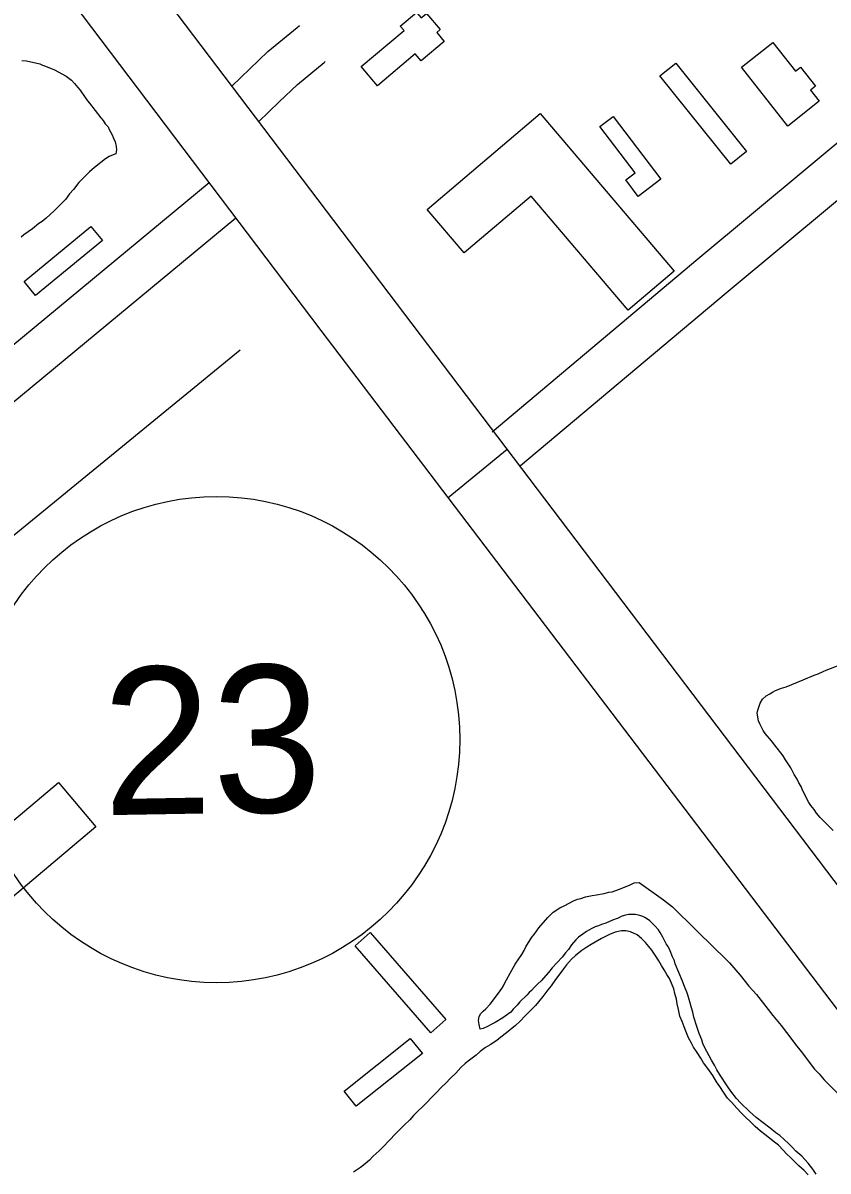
# Model space of a CAD drawing. Extents: x 3892998 to 3931244, y 278583 to 304547.
# Drawn here: x 3910038 to 3910584, y 288138 to 288917 of the extents above; entities that cross this region are included whole.
import ezdxf

# ---------------------------------------------------------------- set-up
doc = ezdxf.new("R2010")
doc.units = 0
for name, color, linetype in [('V-BLDG-OTLN', 7, 'Continuous'), ('V-RIVR-EDGE', 7, 'Continuous'), ('V-ROAD-CNTR', 7, 'Continuous'), ('V-ROAD-IDEN', 7, 'Continuous'), ('V-SITE-VEGE', 7, 'Continuous'), ('V-TOPO-SHOR', 7, 'Continuous')]:
    doc.layers.add(name, color=color, linetype=linetype)

msp = doc.modelspace()

# ---------------------------------------------------------------- linework, layer by layer
at = {"layer": 'V-BLDG-OTLN'}
for points in [[(3910267.76, 288887.38), (3910296.76, 288911.72), (3910294.24, 288914.73), (3910305.22, 288923.95), (3910308.29, 288920.29), (3910311.96, 288923.37), (3910321.2, 288912.36), (3910318.93, 288910.45), (3910323.99, 288904.42), (3910308.28, 288891.24), (3910304.42, 288895.84), (3910278.74, 288874.29)], [(3910557.05, 288846.96), (3910525.61, 288886.85), (3910546.89, 288903.62), (3910562.19, 288884.21), (3910565.67, 288886.95), (3910575.84, 288874.05), (3910572.38, 288871.32), (3910578.35, 288863.74)], [(3910481.01, 288889.62), (3910529.05, 288829.71), (3910518.41, 288821.17), (3910470.36, 288881.08)], [(3910312.53, 288790.34), (3910389.03, 288855.38), (3910479.97, 288748.4), (3910448.8, 288721.91), (3910382.98, 288799.34), (3910337.64, 288760.8)], [(3910438.7, 288853.49), (3910471.03, 288810.93), (3910455.57, 288799.19), (3910447.11, 288810.34), (3910453.48, 288815.18), (3910429.62, 288846.6)], [(3910092.2, 288769.33), (3910046.85, 288731.93), (3910039.06, 288741.38), (3910084.41, 288778.78)], [(3910087.81, 288371.34), (3909857.04, 288176.74), (3909831.64, 288206.86), (3910062.41, 288401.46)], [(3910273.72, 288299.46), (3910325.06, 288240.43), (3910314.85, 288231.55), (3910263.51, 288290.58)], [(3910309.23, 288217.36), (3910264.4, 288181.61), (3910256.14, 288191.97), (3910300.98, 288227.72)]]:
    msp.add_lwpolyline(points, close=True, dxfattribs=at)
at = {"layer": 'V-RIVR-EDGE'}
msp.add_spline([(3909865.84, 290928.21), (3909862.62, 290923.11), (3909860.68, 290922.62), (3909860.67, 290920.68), (3909870.35, 290905.12), (3909881.93, 290877.89), (3909893.54, 290856.5), (3909906.13, 290843.84), (3909921.61, 290817.58), (3909937.09, 290794.71), (3909948.22, 290777.2), (3909977.73, 290734.39), (3910003.37, 290694.51), (3910040.65, 290645.85), (3910078.4, 290595.25), (3910114.21, 290544.17), (3910151.48, 290493.58), (3910181.95, 290444.45), (3910200.82, 290413.32), (3910226.93, 290368.58), (3910256.93, 290323.83), (3910278.7, 290289.3), (3910307.74, 290250.37), (3910325.16, 290226.53), (3910363.87, 290167.19), (3910391.44, 290124.87), (3910427.73, 290068.94), (3910449.5, 290036.83), (3910504.18, 289956.56), (3910522.07, 289926.9), (3910550.12, 289879.72), (3910562.21, 289857.35), (3910573.34, 289842.27), (3910610.65, 289806.73), (3910620.82, 289794.07), (3910623.21, 289779.99), (3910634.83, 289764.42), (3910664.83, 289724.03), (3910692.43, 289689.49), (3910710.83, 289668.07), (3910721.01, 289660.28), (3910770.89, 289605.28), (3910782.51, 289588.74), (3910807.66, 289548.37), (3910835.72, 289503.62), (3910862.83, 289470.04), (3910892.35, 289425.78), (3910920.41, 289383.46), (3910947.99, 289342.6), (3910968.78, 289304.67), (3911000.23, 289260.88), (3911019.59, 289231.7), (3911055.91, 289191.3), (3911085.45, 289159.66), (3911118.86, 289116.84), (3911139.19, 289091.05), (3911160.97, 289062.35), (3911184.19, 289025.87), (3911223.42, 288981.58), (3911281.53, 288916.36), (3911313, 288876.94), (3911328.5, 288859.42), (3911346.41, 288837.53), (3911371.58, 288801.04), (3911404.48, 288751.91), (3911426.73, 288715.43), (3911446.57, 288687.7), (3911479.01, 288646.83), (3911529.35, 288582.12), (3911550.65, 288552.92), (3911609.2, 288468.28), (3911644.54, 288421.09), (3911676.97, 288378.76), (3911701.17, 288348.1), (3911741.37, 288303.81), (3911770.9, 288264.88), (3911788.8, 288235.7), (3911834.27, 288164.69), (3911857.49, 288130.15), (3911884.6, 288092.69), (3911915.56, 288045.51), (3911921.85, 288035.78), (3911928.64, 288029.93), (3911972.62, 287945.81), (3911992.92, 287906.42), (3912000.64, 287886.98), (3912014.67, 287866.55), (3912026.77, 287848.06), (3912066.44, 287785.32), (3912084.8, 287750.79), (3912094.47, 287732.8), (3912094.94, 287726), (3912096.85, 287711.43), (3912096.35, 287704.63), (3912095.36, 287700.26), (3912088.55, 287695.91), (3912085.64, 287696.89), (3912073.03, 287702.26), (3912062.35, 287706.17), (3912054.1, 287706.19), (3912051.18, 287704.26), (3912049.22, 287697.95), (3912054.05, 287685.8), (3912068.56, 287663.91), (3912113.05, 287586.58), (3912136.73, 287540.87), (3912153.66, 287513.63), (3912163.84, 287503.9), (3912187.57, 287479.56), (3912207.42, 287453.28), (3912216.14, 287445.98), (3912226.8, 287436.24), (3912240.84, 287416.78), (3912253.42, 287397.81), (3912271.31, 287366.2), (3912283.87, 287341.4), (3912284.84, 287338.97), (3912290.18, 287337.98), (3912303.79, 287344.26), (3912317.4, 287350.54), (3912319.83, 287350.54), (3912322.75, 287350.53), (3912327.59, 287345.66), (3912328.54, 287338.37), (3912335.79, 287321.36), (3912348.36, 287299.96), (3912369.18, 287275.14), (3912380.33, 287265.4), (3912402.15, 287253.21), (3912416.69, 287243.46), (3912434.16, 287238.07), (3912456.94, 287220.05), (3912481.62, 287183.56), (3912501.93, 287148.06), (3912512.56, 287124.73), (3912531.4, 287085.83), (3912550.27, 287059.56), (3912569.64, 287034.26), (3912593.34, 286996.8), (3912613.67, 286968.1), (3912632.04, 286936.49), (3912645.1, 286912.66), (3912660.58, 286888.83), (3912675.09, 286867.42), (3912698.32, 286835.31), (3912720.05, 286784.75), (3912736.96, 286747.81), (3912742.28, 286740.02), (3912755.33, 286715.22), (3912761.6, 286696.75), (3912774.14, 286660.3), (3912779.9, 286635.52), (3912793.38, 286585.46), (3912797.22, 286569.43), (3912803.96, 286543.67), (3912804.41, 286532.02)], degree=3, dxfattribs=at)
at = {"layer": 'V-ROAD-CNTR'}
for points in [[(3905312.49, 295227.11), (3905668.18, 294755.9), (3905995.86, 294324.81), (3906423.56, 293758.76), (3906727.79, 293356.24), (3907205.27, 292726.92), (3907628.01, 292163.31), (3908430.47, 291100.88), (3908883.88, 290504.6), (3909506.66, 289678.12), (3910240.41, 288708.06), (3910610.65, 288220.87)], [(3906034.21, 294352.1), (3906739.31, 293416.78), (3907556.81, 292335.42), (3908052.71, 291678.74), (3908621.74, 290930.17), (3909105.02, 290293.11), (3909494.77, 289778.17), (3910015.52, 289090.83), (3910630.79, 288278.73)], [(3910356.54, 288639.44), (3910496.08, 288756.84), (3910790, 289001.84), (3910858.4, 289057.97)], [(3910375.86, 288616.49), (3910515.35, 288733.84), (3910809.12, 288978.73), (3910877.43, 289034.78)], [(3910179.86, 288873.91), (3910204.44, 288897.6), (3910224.25, 288913.92), (3910225.92, 288915.12)], [(3910198.11, 288849.83), (3910212.12, 288863.33), (3910224.42, 288875.19), (3910242.54, 288890.12), (3910243.38, 288890.72)], [(3910164.51, 288808.4), (3909785.89, 288494.64), (3909606.35, 288347.47)], [(3910182.62, 288784.45), (3909804.97, 288471.49), (3909625.37, 288324.27)], [(3910366.71, 288627.3), (3910326.72, 288594.49)]]:
    msp.add_lwpolyline(points, dxfattribs=at)
at = {"layer": 'V-ROAD-IDEN'}
msp.add_circle((3910169.58, 288430.48), 165, dxfattribs=at)
msp.add_circle((3910169.58, 288430.48), 165, dxfattribs=at)
at = {"layer": 'V-SITE-VEGE'}
for points in [[(3910037.56, 288891.49), (3910040.72, 288891.1), (3910049.8, 288889.13), (3910051.58, 288888.14), (3910053.56, 288887.55), (3910059.68, 288884.98), (3910067.58, 288880.84), (3910071.14, 288878.08), (3910073.31, 288875.91), (3910075.48, 288873.14), (3910077.06, 288871.36), (3910080.42, 288866.23), (3910082, 288864.06), (3910083.39, 288862.48), (3910091.09, 288852.41), (3910092.67, 288850.64), (3910094.06, 288848.47)], [(3910094.06, 288848.47), (3910096.03, 288846.49), (3910096.82, 288844.52), (3910098.6, 288841.36), (3910099.79, 288838.79), (3910100.77, 288836.23)], [(3910100.77, 288836.23), (3910101.56, 288833.07), (3910101.77, 288830.7), (3910101.37, 288828.13), (3910099.4, 288827.34), (3910096.83, 288826.15), (3910094.26, 288824.77), (3910086.76, 288818.84), (3910083.41, 288815.88), (3910076.1, 288808.57), (3910072.55, 288803.83), (3910069.98, 288800.86), (3910067.22, 288797.11), (3910059.52, 288789.41), (3910054, 288784.47), (3910051.23, 288782.1), (3910049.06, 288780.71), (3910044.72, 288777.16), (3910039, 288773.01), (3910037.02, 288771.43)], [(3910587.87, 288368.79), (3910582.73, 288373.92), (3910580.96, 288375.5), (3910578.98, 288377.67), (3910576.41, 288380.63), (3910574.83, 288383), (3910572.66, 288385.77), (3910571.28, 288387.74), (3910567.12, 288396.23), (3910566.14, 288398.6), (3910564.55, 288401.16), (3910563.37, 288403.54), (3910561.39, 288406.89), (3910559.22, 288411.23), (3910555.46, 288416.76), (3910553.88, 288419.53), (3910548.35, 288426.63), (3910545.98, 288429.59), (3910541.63, 288434.53), (3910540.25, 288436.7), (3910538.08, 288441.24), (3910537.29, 288443.22), (3910536.29, 288448.35), (3910536.69, 288450.52), (3910538.27, 288455.26), (3910539.85, 288458.03), (3910542.41, 288460.2), (3910544.98, 288461.58), (3910546.75, 288462.77), (3910548.73, 288463.76), (3910552.88, 288465.34), (3910555.84, 288466.33), (3910567.48, 288471.07), (3910574.99, 288474.24), (3910577.56, 288475.03), (3910581.11, 288476.61), (3910583.08, 288477.59), (3910592.96, 288481.55)], [(3910427.42, 288325.12), (3910432.56, 288326.11), (3910435.71, 288326.9), (3910437.89, 288327.1), (3910442.23, 288328.68), (3910447.36, 288330.85), (3910450.13, 288331.84), (3910452.89, 288333.23), (3910456.25, 288333.42), (3910472.84, 288321.78), (3910478.96, 288317.05), (3910485.28, 288310.73), (3910488.45, 288307.77), (3910491.41, 288304.61), (3910498.52, 288297.5), (3910503.46, 288292.77), (3910517.49, 288278.95), (3910524.8, 288270.66), (3910530.72, 288263.16), (3910535.86, 288257.43), (3910546.93, 288243.22), (3910552.46, 288236.51), (3910559.77, 288227.03), (3910562.34, 288223.48), (3910566.09, 288218.74), (3910575.18, 288206.9), (3910578.34, 288203.54), (3910581.7, 288199.6), (3910591.38, 288189.73)], [(3910518.51, 288191.86), (3910516.34, 288194.83), (3910510.81, 288203.32), (3910509.03, 288206.28), (3910507.45, 288209.43), (3910505.27, 288212.99), (3910500.53, 288221.68), (3910499.54, 288224.24), (3910498.75, 288226.81), (3910496.97, 288230.96), (3910495.39, 288235.7), (3910493.41, 288242.21), (3910492.62, 288245.57), (3910491.63, 288248.33), (3910490.64, 288252.48), (3910489.06, 288258.01), (3910486.49, 288264.12), (3910485.7, 288266.49), (3910480.76, 288278.34), (3910480.16, 288280.32), (3910478.78, 288283.08), (3910477.2, 288287.03), (3910475.82, 288289.99), (3910474.63, 288291.96), (3910472.26, 288296.5), (3910470.48, 288299.66), (3910469.29, 288301.44), (3910466.92, 288304.01), (3910463.37, 288307.56), (3910460.6, 288309.53), (3910458.63, 288310.52), (3910456.65, 288311.11), (3910453.49, 288311.7), (3910449.34, 288311.7), (3910445.99, 288311.11), (3910444.01, 288310.32), (3910442.04, 288309.33), (3910438.09, 288307.94), (3910433.55, 288305.97), (3910430.59, 288304.98), (3910428.61, 288303.99), (3910426.44, 288303.4), (3910423.68, 288302.01), (3910420.52, 288300.23), (3910417.95, 288298.46), (3910415.19, 288296.48), (3910413.21, 288294.5), (3910410.26, 288291.14), (3910408.28, 288287.98), (3910406.31, 288285.81), (3910403.94, 288282.85), (3910397.23, 288275.54), (3910394.66, 288272.38), (3910389.73, 288266.85), (3910387.56, 288264.67), (3910384.99, 288262.3), (3910383.21, 288260.13), (3910381.64, 288258.75), (3910380.06, 288256.97), (3910375.32, 288252.43), (3910373.54, 288250.25), (3910370.78, 288247.49), (3910369.2, 288245.51), (3910366.83, 288243.93), (3910363.87, 288241.56), (3910358.54, 288238.59), (3910355.78, 288237.21), (3910353.41, 288235.83), (3910350.45, 288234.45), (3910348.47, 288234.05), (3910347.68, 288237.01), (3910347.28, 288239.77), (3910347.68, 288242.54), (3910348.86, 288244.52), (3910350.44, 288246.1), (3910352.22, 288247.68), (3910355.18, 288250.84), (3910360.9, 288258.34), (3910363.07, 288261.5), (3910364.26, 288263.48), (3910365.24, 288265.45), (3910369.98, 288273.95), (3910372.15, 288278.1), (3910374.71, 288281.65), (3910376.69, 288284.61), (3910378.27, 288287.38), (3910379.45, 288289.95), (3910383.4, 288296.47), (3910384.98, 288298.24), (3910388.13, 288302.79), (3910394.25, 288309.7), (3910397.81, 288313.26), (3910402.54, 288316.42), (3910405.9, 288318), (3910411.62, 288320.96), (3910414.39, 288322.15), (3910416.76, 288322.74), (3910419.92, 288323.73), (3910422.09, 288324.13), (3910424.26, 288324.72), (3910427.42, 288325.12)], [(3910576.4, 288135.61), (3910574.02, 288138.97), (3910570.86, 288142.92), (3910566.52, 288147.65), (3910562.57, 288151.21), (3910560, 288153.77), (3910557.63, 288156.34), (3910551.7, 288161.86), (3910548.93, 288163.64), (3910545.18, 288166.8), (3910535.7, 288174.1), (3910531.16, 288178.05), (3910525.03, 288183.97), (3910522.27, 288186.93), (3910518.51, 288191.86)]]:
    msp.add_lwpolyline(points, dxfattribs=at)
at = {"layer": 'V-TOPO-SHOR'}
for points in [[(3910185.7, 288694.72), (3909996.05, 288539.64), (3909801.98, 288378.3), (3909620, 288230.28), (3909605.88, 288219.58), (3909601.64, 288215.54), (3909596.19, 288208.48), (3909590.35, 288201.41), (3909578.04, 288192.32), (3909568.57, 288193.25)], [(3910439.87, 288299.68), (3910436.07, 288298.28), (3910430.67, 288295.47), (3910426.46, 288293.07), (3910423.66, 288291.46), (3910420.66, 288289.66), (3910417.26, 288287.26), (3910413.06, 288283.85), (3910410.46, 288281.45), (3910407.05, 288277.64), (3910404.85, 288274.84), (3910401.85, 288270.64), (3910399.45, 288267.63), (3910396.45, 288263.43), (3910394.25, 288260.62), (3910390.85, 288256.22), (3910388.04, 288252.61), (3910385.85, 288250.01), (3910382.04, 288246.2), (3910379.04, 288243.2), (3910375.24, 288239.2), (3910372.44, 288236.39), (3910368.83, 288233.39), (3910366.23, 288231.38), (3910362.43, 288228.58), (3910359.63, 288226.17), (3910355.23, 288223.37), (3910352.02, 288221.57), (3910348.42, 288218.76), (3910345.62, 288216.36), (3910341.22, 288212.95), (3910338.22, 288210.55), (3910335.21, 288207.95), (3910332.01, 288204.14), (3910328.21, 288200.73), (3910325.01, 288197.33), (3910322.41, 288194.73), (3910318.41, 288190.52), (3910315.01, 288187.12), (3910312.6, 288184.71), (3910309, 288181.11), (3910306.6, 288178.71), (3910303.2, 288175.3), (3910300.6, 288172.5), (3910296.8, 288168.69), (3910293.6, 288165.69), (3910291.39, 288163.29), (3910286.39, 288158.08), (3910282.79, 288154.27), (3910279.99, 288151.47), (3910275.79, 288147.66), (3910273.38, 288145.06), (3910270.38, 288142.66), (3910267.18, 288140.05), (3910262.38, 288136.85)], [(3910570.87, 288135.18), (3910568.07, 288137.98), (3910564.46, 288141.19), (3910562.06, 288143.59), (3910559.05, 288146.59), (3910556.25, 288149.39), (3910553.85, 288151.79), (3910550.64, 288155.19), (3910547.04, 288157.99), (3910544.64, 288159.99), (3910541.43, 288162.4), (3910538.43, 288164.79), (3910534.82, 288167.8), (3910531.62, 288171.2), (3910528.81, 288173.8), (3910525.61, 288177), (3910522.4, 288180.4), (3910519, 288184.2), (3910516.2, 288187.21), (3910513.39, 288191.21), (3910510.99, 288195.01), (3910508.78, 288198.21), (3910506.18, 288202.42), (3910502.77, 288207.22), (3910499.77, 288211.02), (3910498.17, 288214.22), (3910495.56, 288218.03), (3910493.16, 288221.63), (3910491.76, 288224.43), (3910489.75, 288228.03), (3910487.95, 288232.64), (3910486.75, 288235.44), (3910485.34, 288239.24), (3910483.94, 288242.84), (3910482.94, 288247.25), (3910481.94, 288251.05), (3910481.53, 288254.26), (3910480.53, 288258.06), (3910479.73, 288261.26), (3910478.12, 288265.26), (3910476.92, 288268.27), (3910475.12, 288271.07), (3910473.12, 288274.27), (3910471.31, 288277.27), (3910469.51, 288280.27), (3910467.11, 288284.08), (3910464.9, 288287.48), (3910462.9, 288290.08), (3910460.5, 288292.68), (3910457.89, 288295.48), (3910454.89, 288297.88), (3910450.28, 288300.08), (3910447.28, 288300.68), (3910444.28, 288300.68), (3910439.87, 288299.68)]]:
    msp.add_lwpolyline(points, dxfattribs=at)

# ---------------------------------------------------------------- texts
at = {"layer": 'V-ROAD-IDEN'}
msp.add_text('23', height=100, rotation=0.9917, dxfattribs=at).set_placement((3910092.89, 288379.15))

doc.saveas('drawing.dxf')
